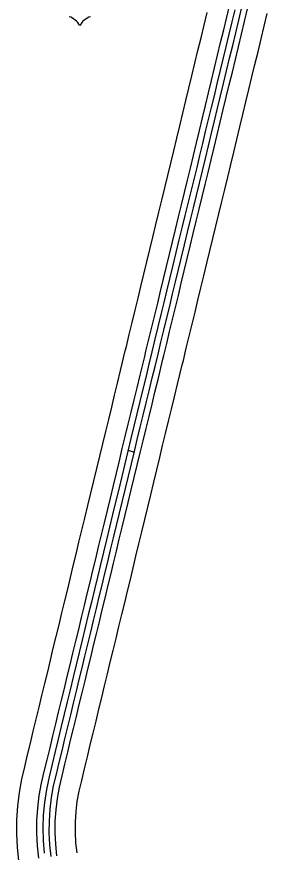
# Model space of a CAD drawing. Extents: x -83719 to 153526, y -11835 to 11446.
# Drawn here: x 11379.5 to 11436.4, y 843.3 to 1033.5 of the extents above; entities that cross this region are included whole.
import ezdxf

# ---------------------------------------------------------------- set-up
doc = ezdxf.new("R2010")
doc.units = 0
for name, color, linetype in [('Level 15', 7, 'Continuous'), ('Level 22', 7, 'Continuous'), ('Level 59', 7, 'Continuous')]:
    doc.layers.add(name, color=color, linetype=linetype)

msp = doc.modelspace()

# ---------------------------------------------------------------- linework, layer by layer
at = {"layer": 'Level 15'}
for points in [[(11407.53, 951.89), (11408.55, 956.13), (11408.84, 957.33), (11409.51, 960.07), (11410.17, 962.82), (11410.84, 965.57), (11411.51, 968.3), (11412.17, 971.03), (11412.83, 973.8), (11413.5, 976.59), (11414.18, 979.41), (11414.87, 982.25), (11415.55, 985.08), (11416.23, 987.89), (11416.91, 990.67), (11417.58, 993.45), (11418.26, 996.24), (11418.94, 999.03), (11419.62, 1001.86), (11420.32, 1004.73), (11421.01, 1007.59), (11421.69, 1010.45), (11422.37, 1013.29), (11423.06, 1016.12), (11423.75, 1018.96), (11424.44, 1021.81), (11425.13, 1024.68), (11425.83, 1027.56), (11426.53, 1030.45), (11427.23, 1033.35), (11427.92, 1036.25)], [(11403.07, 952.97), (11404.15, 957.42), (11404.39, 958.41), (11405.06, 961.15), (11405.71, 963.89), (11406.38, 966.66), (11407.05, 969.39), (11407.71, 972.1), (11408.37, 974.86), (11409.04, 977.67), (11409.73, 980.49), (11410.41, 983.32), (11411.1, 986.16), (11411.78, 988.97), (11412.45, 991.75), (11413.13, 994.53), (11413.81, 997.32), (11414.48, 1000.11), (11415.17, 1002.95), (11415.87, 1005.81), (11416.55, 1008.66), (11417.23, 1011.51), (11417.92, 1014.37), (11418.6, 1017.2), (11419.29, 1020.04), (11419.98, 1022.89), (11420.67, 1025.75), (11421.38, 1028.64), (11422.08, 1031.53), (11422.77, 1034.42)], [(11411.58, 950.92), (11412.69, 955.52), (11412.89, 956.35), (11413.56, 959.09), (11414.22, 961.84), (11414.88, 964.59), (11415.56, 967.31), (11416.22, 970.06), (11416.88, 972.82), (11417.55, 975.61), (11418.23, 978.43), (11418.92, 981.27), (11419.6, 984.1), (11420.28, 986.91), (11420.96, 989.69), (11421.63, 992.47), (11422.31, 995.25), (11422.99, 998.05), (11423.67, 1000.88), (11424.37, 1003.74), (11425.06, 1006.62), (11425.74, 1009.48), (11426.42, 1012.32), (11427.11, 1015.14), (11427.8, 1017.98), (11428.49, 1020.83), (11429.18, 1023.69), (11429.88, 1026.58), (11430.58, 1029.48), (11431.28, 1032.38), (11431.97, 1035.28)], [(11416.03, 949.84), (11417.11, 954.28), (11417.35, 955.26), (11418.02, 958.02), (11418.68, 960.77), (11419.34, 963.5), (11420.01, 966.23), (11420.67, 968.99), (11421.33, 971.76), (11422, 974.53), (11422.69, 977.35), (11423.37, 980.19), (11424.06, 983.02), (11424.74, 985.83), (11425.41, 988.62), (11426.08, 991.38), (11426.76, 994.17), (11427.44, 996.97), (11428.12, 999.8), (11428.82, 1002.66), (11429.52, 1005.55), (11430.2, 1008.42), (11430.88, 1011.24), (11431.56, 1014.06), (11432.25, 1016.9), (11432.94, 1019.75), (11433.63, 1022.62), (11434.33, 1025.5), (11435.04, 1028.4), (11435.73, 1031.31), (11436.43, 1034.21)], [(11379.94, 841.36), (11379.61, 844.47), (11379.45, 847.59), (11379.48, 850.7), (11379.67, 853.81), (11380.05, 856.92), (11380.6, 859.97), (11381.26, 862.8), (11381.92, 865.48), (11382.56, 868.15), (11383.2, 870.87), (11383.87, 873.63), (11384.54, 876.33), (11385.19, 879.01), (11385.84, 881.71), (11386.49, 884.38), (11387.12, 887.04), (11387.77, 889.75), (11388.44, 892.46), (11389.1, 895.13), (11389.74, 897.82), (11390.39, 900.53), (11391.04, 903.23), (11391.69, 905.89), (11392.32, 908.53), (11392.95, 911.19), (11393.61, 913.9), (11394.28, 916.62), (11394.94, 919.39), (11395.62, 922.21), (11396.3, 925.03), (11396.99, 927.85), (11397.67, 930.67), (11398.34, 933.46), (11399, 936.25), (11399.68, 939.05), (11400.37, 941.85), (11401.05, 944.59), (11401.71, 947.33), (11402.38, 950.11), (11403.07, 952.97)], [(11384.49, 841.99), (11384.18, 844.83), (11384.04, 847.69), (11384.06, 850.54), (11384.23, 853.39), (11384.58, 856.23), (11385.09, 859.03), (11385.72, 861.74), (11386.37, 864.4), (11387.02, 867.08), (11387.66, 869.8), (11388.32, 872.54), (11388.99, 875.25), (11389.64, 877.94), (11390.29, 880.63), (11390.94, 883.31), (11391.58, 885.97), (11392.23, 888.66), (11392.89, 891.36), (11393.55, 894.05), (11394.2, 896.76), (11394.85, 899.46), (11395.49, 902.15), (11396.14, 904.81), (11396.78, 907.46), (11397.41, 910.12), (11398.07, 912.81), (11398.73, 915.55), (11399.4, 918.33), (11400.07, 921.13), (11400.75, 923.94), (11401.44, 926.77), (11402.12, 929.59), (11402.8, 932.39), (11403.46, 935.19), (11404.13, 937.97), (11404.81, 940.75), (11405.5, 943.5), (11406.16, 946.26), (11406.84, 949.03), (11407.53, 951.89)], [(11388.61, 842.56), (11388.33, 845.16), (11388.2, 847.78), (11388.22, 850.4), (11388.39, 853.01), (11388.7, 855.6), (11389.17, 858.18), (11389.77, 860.77), (11390.42, 863.42), (11391.07, 866.12), (11391.71, 868.83), (11392.37, 871.54), (11393.04, 874.26), (11393.69, 876.96), (11394.34, 879.65), (11394.99, 882.33), (11395.63, 885), (11396.27, 887.68), (11396.94, 890.37), (11397.6, 893.07), (11398.25, 895.79), (11398.9, 898.49), (11399.54, 901.17), (11400.19, 903.83), (11400.83, 906.49), (11401.46, 909.14), (11402.11, 911.83), (11402.78, 914.57), (11403.45, 917.35), (11404.12, 920.15), (11404.8, 922.96), (11405.49, 925.78), (11406.17, 928.61), (11406.85, 931.42), (11407.51, 934.22), (11408.18, 936.98), (11408.86, 939.75), (11409.55, 942.51), (11410.22, 945.28), (11410.89, 948.06), (11411.58, 950.92)], [(11393.16, 843.19), (11392.9, 845.52), (11392.79, 847.88), (11392.81, 850.24), (11392.95, 852.59), (11393.23, 854.92), (11393.66, 857.25), (11394.23, 859.71), (11394.88, 862.33), (11395.53, 865.05), (11396.17, 867.77), (11396.82, 870.45), (11397.49, 873.17), (11398.15, 875.89), (11398.8, 878.57), (11399.45, 881.25), (11400.09, 883.93), (11400.73, 886.6), (11401.39, 889.27), (11402.06, 892), (11402.71, 894.72), (11403.35, 897.41), (11404, 900.09), (11404.65, 902.76), (11405.29, 905.43), (11405.92, 908.07), (11406.57, 910.74), (11407.24, 913.5), (11407.91, 916.29), (11408.58, 919.08), (11409.26, 921.88), (11409.94, 924.7), (11410.63, 927.53), (11411.31, 930.36), (11411.97, 933.15), (11412.64, 935.9), (11413.31, 938.65), (11414, 941.42), (11414.67, 944.2), (11415.34, 946.98), (11416.03, 949.84)]]:
    msp.add_lwpolyline(points, dxfattribs=at)
at = {"layer": 'Level 22'}
for centre, start, end in [((11390.14, 1029.51), 28.0342, 72.9864), ((11397.44, 1029.51), 107.0136, 151.9658)]:
    msp.add_arc(centre, 4.13, start, end, dxfattribs=at)
at = {"layer": 'Level 59'}
msp.add_line((11404.8, 934.83), (11406.17, 934.4), dxfattribs=at)
for points in [[(11429.03, 1035.06), (11428.36, 1032.27), (11427.69, 1029.46), (11427.01, 1026.63), (11426.34, 1023.8), (11425.67, 1020.98), (11424.99, 1018.2), (11424.32, 1015.47), (11423.65, 1012.77), (11422.99, 1010.08), (11422.33, 1007.37), (11421.68, 1004.64), (11421.04, 1001.9), (11420.38, 999.16), (11419.71, 996.43), (11419.05, 993.7), (11418.38, 990.97), (11417.7, 988.24), (11417.11, 985.7), (11416.35, 982.66), (11415.67, 979.81), (11414.97, 976.96), (11414.29, 974.13), (11413.62, 971.3), (11412.93, 968.47), (11412.24, 965.67), (11411.55, 962.87), (11410.87, 960.06), (11410.19, 957.24), (11409.52, 954.42), (11408.86, 951.68)], [(11410.28, 951.31), (11410.91, 953.91), (11411.58, 956.67), (11412.25, 959.41), (11412.91, 962.16), (11413.57, 964.91), (11414.24, 967.63), (11414.9, 970.38), (11415.56, 973.14), (11416.23, 975.93), (11416.92, 978.75), (11417.6, 981.59), (11418.29, 984.42), (11418.97, 987.23), (11419.64, 990.01), (11420.31, 992.79), (11420.99, 995.57), (11421.67, 998.37), (11422.35, 1001.2), (11423.05, 1004.06), (11423.75, 1006.93), (11424.43, 1009.8), (11425.11, 1012.63), (11425.79, 1015.46), (11426.48, 1018.3), (11427.17, 1021.15), (11427.86, 1024.01), (11428.56, 1026.9), (11429.27, 1029.79), (11429.96, 1032.69), (11430.66, 1035.6)], [(11408.86, 951.68), (11408.14, 948.75), (11407.44, 945.9), (11406.76, 943.08), (11406.08, 940.29), (11405.42, 937.49), (11404.75, 934.62), (11404.05, 931.74), (11403.35, 928.84), (11402.65, 925.94), (11401.95, 923.04), (11401.25, 920.16), (11400.56, 917.29), (11399.85, 914.47), (11399.16, 911.63), (11398.49, 908.8), (11397.81, 905.96), (11397.12, 903.11), (11396.42, 900.23), (11395.73, 897.36), (11395.03, 894.5), (11394.33, 891.64), (11393.64, 888.8), (11392.96, 885.97), (11392.3, 883.15), (11391.62, 880.34), (11390.94, 877.54), (11390.26, 874.75), (11389.58, 871.94), (11388.89, 869.11), (11388.2, 866.26), (11387.5, 863.38), (11386.82, 860.49), (11386.2, 857.6), (11385.75, 854.69), (11385.48, 851.77)], [(11387.27, 842.38), (11386.98, 845.06), (11386.85, 847.75), (11386.87, 850.45), (11387.04, 853.13), (11387.36, 855.81), (11387.85, 858.46), (11388.46, 861.09), (11389.11, 863.74), (11389.76, 866.43), (11390.4, 869.15), (11391.06, 871.87), (11391.73, 874.58), (11392.38, 877.28), (11393.03, 879.97), (11393.68, 882.65), (11394.32, 885.32), (11394.96, 888), (11395.63, 890.69), (11396.29, 893.39), (11396.93, 896.1), (11397.58, 898.8), (11398.23, 901.49), (11398.88, 904.15), (11399.51, 906.81), (11400.15, 909.46), (11400.8, 912.15), (11401.47, 914.89), (11402.13, 917.67), (11402.81, 920.47), (11403.49, 923.28), (11404.18, 926.1), (11404.86, 928.93), (11405.54, 931.74), (11406.2, 934.53), (11406.87, 937.3), (11407.55, 940.07), (11408.23, 942.83), (11408.9, 945.6), (11409.57, 948.37), (11410.28, 951.31)], [(11385.48, 851.77), (11385.39, 848.88), (11385.46, 846.01), (11385.69, 843.16)]]:
    msp.add_lwpolyline(points, dxfattribs=at)

doc.saveas('drawing.dxf')
